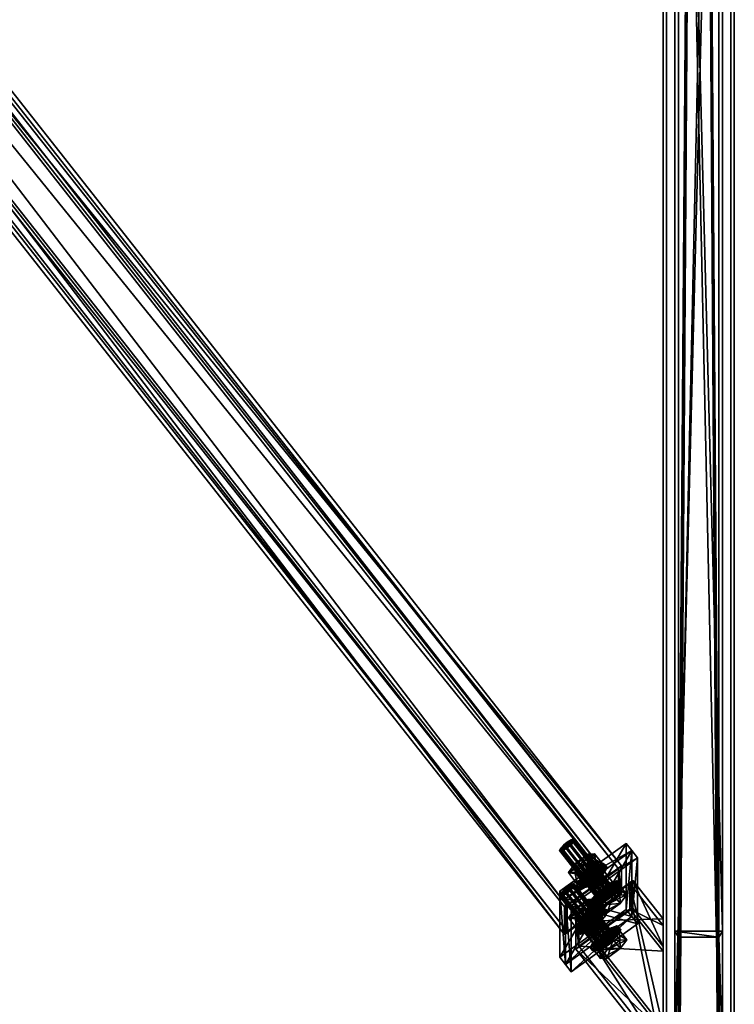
# Model space of a CAD drawing. Header units: millimetres. Extents: x 60485 to 71303, y 100 to 16900.
# Tile 474 of 656: x 62629 to 63230, y 10273 to 11102. Entities that reach past the tile are written whole.
import ezdxf

# ---------------------------------------------------------------- set-up
doc = ezdxf.new("R2010")
doc.units = ezdxf.units.MM
for name, color, linetype in [('13', 7, 'Continuous'), ('3', 7, 'Continuous'), ('4', 7, 'Continuous'), ('6', 7, 'Continuous'), ('99', 7, 'Continuous')]:
    doc.layers.add(name, color=color, linetype=linetype)

msp = doc.modelspace()

# ---------------------------------------------------------------- meshes
at = {"layer": '13', "color": 7}
mesh = msp.add_polyface(dxfattribs=at)
corners = [(63092.56, 10407.7, 5004.94), (63089.37, 10405.09, 5004.62), (63122.44, 10363.06, 5017.47), (63086.17, 10403.1, 5006.35), (63119.24, 10361.07, 5019.2), (63083.83, 10402.27, 5009.66), (63116.9, 10360.25, 5022.51), (63082.98, 10402.83, 5013.68), (63116.04, 10360.8, 5026.52), (63083.83, 10404.61, 5017.31), (63116.9, 10362.59, 5030.16), (63086.17, 10407.15, 5019.6), (63119.24, 10365.13, 5032.45), (63089.37, 10409.77, 5019.92), (63122.44, 10367.74, 5032.77), (63092.56, 10411.75, 5018.19), (63125.63, 10369.73, 5031.04), (63094.9, 10410.24, 5007.23), (63095.76, 10412.03, 5010.86), (63094.9, 10412.58, 5014.88), (63106.93, 10392.62, 5004.25), (63095.86, 10384.65, 5006.68), (63103.67, 10374.72, 5009.72), (63090.32, 10384.18, 5019.38), (63098.14, 10374.24, 5022.41), (63095.86, 10391.67, 5029.64), (63103.67, 10381.74, 5032.67), (63106.93, 10399.64, 5027.2), (63114.75, 10389.7, 5030.24), (63112.47, 10400.11, 5014.51), (63114.75, 10382.69, 5007.29), (63098.83, 10376.93, 5029.43), (63103.22, 10381.7, 5033.72), (63105.02, 10379.4, 5034.42), (63100.63, 10374.64, 5030.14), (63109.21, 10386.6, 5034.32), (63111.01, 10384.3, 5035.02), (63115.2, 10382.73, 5006.24), (63103.22, 10374.1, 5008.87), (63109.21, 10377.83, 5005.63), (63098.83, 10372.55, 5015.09), (63119.59, 10387.49, 5010.52), (63097.22, 10373.59, 5022.62), (63121.2, 10390.84, 5017.34), (63119.59, 10391.87, 5024.87), (63115.2, 10390.32, 5031.08), (63121.39, 10389.58, 5025.57), (63123, 10388.54, 5018.04), (63099.03, 10371.29, 5023.32)]
mesh.append_faces([[corners[k] for k in face] for face in [(1, 5, 3, 3), (13, 19, 15, 15), (21, 24, 22, 22), (23, 26, 24, 24), (25, 28, 26, 26), (20, 23, 21, 21), (25, 29, 27, 27), (24, 30, 22, 22), (31, 33, 34, 34), (32, 36, 33, 33), (37, 38, 39, 39), (32, 45, 35, 35)]], dxfattribs={"vtx0": -1, "color": 7})
mesh.append_faces([[corners[k] for k in face] for face in [(5, 0, 7, 7), (7, 17, 9, 9), (9, 18, 11, 11), (11, 19, 13, 13), (23, 29, 25, 25), (26, 30, 24, 24), (38, 37, 40, 40), (40, 41, 42, 42), (42, 43, 31, 31), (31, 44, 32, 32), (33, 46, 34, 34), (34, 47, 48, 48)]], dxfattribs={"vtx0": -1, "vtx1": -1, "color": 7})
mesh.append_faces([[corners[k] for k in face] for face in [(5, 1, 0, 0), (7, 0, 17, 17), (9, 17, 18, 18), (11, 18, 19, 19), (23, 20, 29, 29)]], dxfattribs={"vtx0": -1, "vtx2": -1, "vtx3": -1, "color": 7})
mesh.append_faces([[corners[k] for k in face] for face in [(0, 1, 2, 2), (1, 3, 4, 4), (3, 5, 6, 6), (5, 7, 8, 8), (7, 9, 10, 10), (9, 11, 12, 12), (11, 13, 14, 14), (13, 15, 16, 16), (20, 21, 22, 22), (21, 23, 24, 24), (23, 25, 26, 26), (25, 27, 28, 28), (31, 32, 33, 33), (32, 35, 36, 36)]], dxfattribs={"vtx2": -1, "vtx3": -1, "color": 7})
mesh = msp.add_polyface(dxfattribs=at)
corners = [(63095.76, 10412.03, 5010.86), (63094.9, 10410.24, 5007.23), (63127.97, 10368.21, 5020.08), (63128.83, 10370, 5023.71), (63092.56, 10407.7, 5004.94), (63125.63, 10365.67, 5017.79), (63122.44, 10363.06, 5017.47), (63086.17, 10407.15, 5019.6), (63122.44, 10367.74, 5032.77), (63119.24, 10365.13, 5032.45), (63089.37, 10409.77, 5019.92), (63125.63, 10369.73, 5031.04), (63092.56, 10411.75, 5018.19), (63094.9, 10412.58, 5014.88), (63127.97, 10370.55, 5027.73), (63112.47, 10400.11, 5014.51), (63106.93, 10392.62, 5004.25), (63114.75, 10382.69, 5007.29), (63120.28, 10390.18, 5017.54), (63103.67, 10374.72, 5009.72), (63106.93, 10399.64, 5027.2), (63114.75, 10389.7, 5030.24), (63103.67, 10381.74, 5032.67), (63126.63, 10375.8, 5035.52), (63131.01, 10377.35, 5029.31), (63132.82, 10375.06, 5030.01), (63132.62, 10376.32, 5021.78), (63134.42, 10374.02, 5022.48), (63121.2, 10390.84, 5017.34), (63119.59, 10387.49, 5010.52), (63121.39, 10385.19, 5011.22), (63123, 10388.54, 5018.04), (63115.2, 10382.73, 5006.24), (63117.01, 10380.43, 5006.94), (63109.21, 10377.83, 5005.63), (63111.01, 10375.53, 5006.34), (63109.21, 10386.6, 5034.32), (63115.2, 10390.32, 5031.08), (63117.01, 10388.03, 5031.78), (63111.01, 10384.3, 5035.02), (63119.59, 10391.87, 5024.87), (63121.39, 10389.58, 5025.57), (63098.83, 10372.55, 5015.09), (63097.22, 10373.59, 5022.62), (63098.83, 10376.93, 5029.43), (63103.22, 10381.7, 5033.72), (63105.02, 10379.4, 5034.42), (63100.63, 10374.64, 5030.14), (63099.03, 10371.29, 5023.32), (63100.63, 10370.26, 5015.79), (63105.02, 10371.81, 5009.58)]
mesh.append_faces([[corners[k] for k in face] for face in [(0, 2, 3, 3), (1, 5, 2, 2), (4, 6, 5, 5), (7, 8, 9, 9), (10, 11, 8, 8), (12, 14, 11, 11), (13, 3, 14, 14), (15, 17, 18, 18), (16, 19, 17, 17), (20, 18, 21, 21), (18, 22, 21, 21), (24, 27, 25, 25), (28, 30, 31, 31), (29, 33, 30, 30), (32, 35, 33, 33), (36, 38, 39, 39), (37, 41, 38, 38), (40, 31, 41, 41), (41, 39, 38, 38), (50, 33, 35, 35)]], dxfattribs={"vtx0": -1, "color": 7})
mesh.append_faces([[corners[k] for k in face] for face in [(39, 41, 46, 46)]], dxfattribs={"vtx0": -1, "vtx1": -1, "color": 7})
mesh.append_faces([[corners[k] for k in face] for face in [(22, 18, 17, 17), (42, 32, 29, 29), (43, 29, 28, 28), (44, 28, 40, 40), (45, 40, 37, 37), (47, 41, 31, 31), (48, 31, 30, 30), (49, 30, 33, 33)]], dxfattribs={"vtx0": -1, "vtx2": -1, "vtx3": -1, "color": 7})
mesh.append_faces([[corners[k] for k in face] for face in [(0, 1, 2, 2), (1, 4, 5, 5), (12, 13, 14, 14), (13, 0, 3, 3), (15, 16, 17, 17), (20, 15, 18, 18), (23, 24, 25, 25), (24, 26, 27, 27), (28, 29, 30, 30), (29, 32, 33, 33), (32, 34, 35, 35), (36, 37, 38, 38), (37, 40, 41, 41), (40, 28, 31, 31)]], dxfattribs={"vtx2": -1, "vtx3": -1, "color": 7})
mesh = msp.add_polyface(dxfattribs=at)
corners = [(63089.37, 10405.09, 5004.62), (63119.24, 10361.07, 5019.2), (63122.44, 10363.06, 5017.47), (63086.17, 10403.1, 5006.35), (63116.9, 10360.25, 5022.51), (63083.83, 10402.27, 5009.66), (63116.04, 10360.8, 5026.52), (63082.98, 10402.83, 5013.68), (63116.9, 10362.59, 5030.16), (63083.83, 10404.61, 5017.31), (63119.24, 10365.13, 5032.45), (63125.63, 10365.67, 5017.79), (63111.36, 10357.43, 5027.55), (63116.9, 10364.92, 5037.81), (63122.91, 10357.28, 5040.15), (63127.97, 10365.87, 5012.42), (63116.9, 10357.91, 5014.86), (63120.63, 10363.31, 5010.07), (63114.64, 10359.58, 5013.31), (63116.44, 10357.29, 5014.01), (63108.65, 10359.07, 5027.05), (63110.25, 10362.42, 5033.87), (63112.06, 10360.12, 5034.57), (63110.45, 10356.77, 5027.76), (63114.64, 10367.18, 5038.16), (63116.44, 10364.89, 5038.86), (63122.44, 10369.79, 5039.46), (63110.25, 10358.03, 5019.53), (63131.01, 10372.97, 5014.96), (63132.62, 10376.32, 5021.78), (63131.01, 10377.35, 5029.31), (63132.82, 10375.06, 5030.01), (63134.42, 10374.02, 5022.48), (63132.82, 10370.68, 5015.66), (63112.06, 10355.74, 5020.23), (63128.43, 10365.91, 5011.38), (63109.21, 10377.83, 5005.63), (63103.22, 10374.1, 5008.87), (63105.02, 10371.81, 5009.58), (63111.01, 10375.53, 5006.34), (63098.83, 10372.55, 5015.09), (63100.63, 10370.26, 5015.79), (63097.22, 10373.59, 5022.62), (63099.03, 10371.29, 5023.32), (63098.83, 10376.93, 5029.43), (63100.63, 10374.64, 5030.14), (63121.39, 10385.19, 5011.22), (63117.01, 10380.43, 5006.94), (63092.56, 10369.69, 4880.62), (63086.17, 10365.09, 4882.03), (63089.37, 10367.08, 4880.3), (63083.83, 10364.27, 4885.34), (63082.98, 10364.82, 4889.36), (63094.9, 10372.23, 4882.91), (63083.83, 10366.6, 4892.99), (63095.76, 10374.02, 4886.54), (63086.17, 10369.14, 4895.28), (63094.9, 10374.57, 4890.56), (63089.37, 10371.76, 4895.6), (63092.56, 10373.74, 4893.87), (63095.86, 10353.66, 4905.32), (63112.47, 10362.1, 4890.19), (63106.93, 10361.63, 4902.88)]
mesh.append_faces([[corners[k] for k in face] for face in [(0, 1, 2, 2), (3, 4, 1, 1), (5, 6, 4, 4), (7, 8, 6, 6), (9, 10, 8, 8), (15, 12, 16, 16), (20, 22, 23, 23), (21, 25, 22, 22), (24, 26, 25, 25), (17, 27, 18, 18), (36, 38, 39, 39), (37, 41, 38, 38), (40, 43, 41, 41), (42, 45, 43, 43), (48, 49, 50, 50), (58, 57, 59, 59), (60, 61, 62, 62)]], dxfattribs={"vtx0": -1, "color": 7})
mesh.append_faces([[corners[k] for k in face] for face in [(6, 11, 4, 4), (27, 28, 20, 20), (20, 29, 21, 21), (21, 30, 24, 24), (25, 31, 22, 22), (22, 32, 23, 23), (23, 33, 34, 34), (34, 35, 19, 19), (43, 46, 41, 41), (41, 47, 38, 38), (49, 48, 51, 51), (51, 48, 52, 52), (52, 53, 54, 54), (54, 55, 56, 56), (56, 57, 58, 58)]], dxfattribs={"vtx0": -1, "vtx1": -1, "color": 7})
mesh.append_faces([[corners[k] for k in face] for face in [(52, 48, 53, 53), (54, 53, 55, 55), (56, 55, 57, 57)]], dxfattribs={"vtx0": -1, "vtx2": -1, "vtx3": -1, "color": 7})
mesh.append_faces([[corners[k] for k in face] for face in [(12, 13, 14, 14), (17, 18, 19, 19), (20, 21, 22, 22), (21, 24, 25, 25), (36, 37, 38, 38), (37, 40, 41, 41), (40, 42, 43, 43), (42, 44, 45, 45)]], dxfattribs={"vtx2": -1, "vtx3": -1, "color": 7})
mesh = msp.add_polyface(dxfattribs=at)
corners = [(63110.25, 10358.03, 5019.53), (63108.65, 10359.07, 5027.05), (63110.45, 10356.77, 5027.76), (63112.06, 10355.74, 5020.23), (63095.76, 10374.02, 4886.54), (63094.9, 10372.23, 4882.91), (63127.97, 10330.21, 4895.76), (63092.56, 10369.69, 4880.62), (63125.63, 10327.67, 4893.47), (63089.37, 10367.08, 4880.3), (63122.44, 10325.05, 4893.15), (63086.17, 10365.09, 4882.03), (63119.24, 10323.07, 4894.88), (63083.83, 10364.27, 4885.34), (63116.9, 10322.24, 4898.19), (63082.98, 10364.82, 4889.36), (63116.04, 10322.79, 4902.21), (63083.83, 10366.6, 4892.99), (63116.9, 10324.58, 4905.84), (63086.17, 10369.14, 4895.28), (63119.24, 10327.12, 4908.13), (63089.37, 10371.76, 4895.6), (63122.44, 10329.73, 4908.45), (63092.56, 10373.74, 4893.87), (63125.63, 10331.72, 4906.72), (63094.9, 10374.57, 4890.56), (63127.97, 10332.54, 4903.41), (63106.93, 10354.61, 4879.93), (63095.86, 10346.64, 4882.36), (63103.67, 10336.71, 4885.4), (63114.75, 10344.68, 4882.97), (63090.32, 10346.17, 4895.06), (63098.14, 10336.24, 4898.1), (63095.86, 10353.66, 4905.32), (63103.67, 10343.73, 4908.35), (63106.93, 10361.63, 4902.88), (63114.75, 10351.69, 4905.92), (63112.47, 10362.1, 4890.19), (63115.2, 10344.72, 4881.92), (63109.21, 10339.82, 4881.31), (63111.01, 10337.52, 4882.02), (63098.83, 10338.93, 4905.12), (63103.22, 10343.69, 4909.4), (63105.02, 10341.4, 4910.1), (63100.63, 10336.63, 4905.82), (63109.21, 10348.59, 4910), (63111.01, 10346.3, 4910.7), (63117.01, 10350.02, 4907.46), (63103.22, 10336.09, 4884.55), (63098.83, 10334.54, 4890.77), (63119.59, 10349.48, 4886.2), (63097.22, 10335.58, 4898.3), (63121.2, 10352.83, 4893.02), (63119.59, 10353.86, 4900.55), (63115.2, 10352.31, 4906.76), (63121.39, 10351.57, 4901.25), (63123, 10350.53, 4893.72), (63121.39, 10347.19, 4886.9), (63099.03, 10333.29, 4899), (63100.63, 10332.25, 4891.47), (63117.01, 10342.42, 4882.62)]
mesh.append_faces([[corners[k] for k in face] for face in [(0, 2, 3, 3), (19, 22, 20, 20), (27, 29, 30, 30), (28, 32, 29, 29), (31, 34, 32, 32), (33, 36, 34, 34), (27, 31, 28, 28), (32, 30, 29, 29), (41, 43, 44, 44), (42, 46, 43, 43), (45, 47, 46, 46), (38, 48, 39, 39), (42, 54, 45, 45)]], dxfattribs={"vtx0": -1, "color": 7})
mesh.append_faces([[corners[k] for k in face] for face in [(31, 37, 33, 33), (34, 30, 32, 32), (48, 38, 49, 49), (49, 50, 51, 51), (51, 52, 41, 41), (41, 53, 42, 42), (46, 55, 43, 43), (43, 56, 44, 44), (44, 57, 58, 58)]], dxfattribs={"vtx0": -1, "vtx1": -1, "color": 7})
mesh.append_faces([[corners[k] for k in face] for face in [(31, 27, 37, 37), (59, 60, 40, 40)]], dxfattribs={"vtx0": -1, "vtx2": -1, "vtx3": -1, "color": 7})
mesh.append_faces([[corners[k] for k in face] for face in [(0, 1, 2, 2), (4, 5, 6, 6), (5, 7, 8, 8), (7, 9, 10, 10), (9, 11, 12, 12), (11, 13, 14, 14), (13, 15, 16, 16), (15, 17, 18, 18), (17, 19, 20, 20), (19, 21, 22, 22), (21, 23, 24, 24), (23, 25, 26, 26), (27, 28, 29, 29), (28, 31, 32, 32), (31, 33, 34, 34), (33, 35, 36, 36), (38, 39, 40, 40), (41, 42, 43, 43), (42, 45, 46, 46)]], dxfattribs={"vtx2": -1, "vtx3": -1, "color": 7})
mesh = msp.add_polyface(dxfattribs=at)
corners = [(63127.97, 10365.87, 5012.42), (63116.9, 10357.91, 5014.86), (63122.91, 10350.27, 5017.2), (63133.99, 10358.23, 5014.76), (63111.36, 10357.43, 5027.55), (63117.38, 10349.79, 5029.89), (63122.91, 10357.28, 5040.15), (63114.64, 10359.58, 5013.31), (63110.25, 10358.03, 5019.53), (63112.06, 10355.74, 5020.23), (63116.44, 10357.29, 5014.01), (63095.76, 10374.02, 4886.54), (63127.97, 10330.21, 4895.76), (63128.83, 10331.99, 4899.39), (63094.9, 10372.23, 4882.91), (63125.63, 10327.67, 4893.47), (63092.56, 10369.69, 4880.62), (63122.44, 10325.05, 4893.15), (63089.37, 10371.76, 4895.6), (63125.63, 10331.72, 4906.72), (63122.44, 10329.73, 4908.45), (63092.56, 10373.74, 4893.87), (63127.97, 10332.54, 4903.41), (63094.9, 10374.57, 4890.56), (63112.47, 10362.1, 4890.19), (63106.93, 10354.61, 4879.93), (63114.75, 10344.68, 4882.97), (63120.28, 10352.17, 4893.22), (63106.93, 10361.63, 4902.88), (63114.75, 10351.69, 4905.92), (63103.67, 10343.73, 4908.35), (63126.63, 10337.79, 4911.2), (63131.01, 10339.35, 4904.99), (63132.82, 10337.05, 4905.69), (63132.62, 10338.31, 4897.46), (63134.42, 10336.02, 4898.16), (63121.2, 10352.83, 4893.02), (63119.59, 10349.48, 4886.2), (63121.39, 10347.19, 4886.9), (63123, 10350.53, 4893.72), (63115.2, 10344.72, 4881.92), (63117.01, 10342.42, 4882.62), (63111.01, 10337.52, 4882.02), (63109.21, 10348.59, 4910), (63115.2, 10352.31, 4906.76), (63117.01, 10350.02, 4907.46), (63119.59, 10353.86, 4900.55), (63121.39, 10351.57, 4901.25), (63098.83, 10334.54, 4890.77), (63097.22, 10335.58, 4898.3), (63098.83, 10338.93, 4905.12), (63103.22, 10343.69, 4909.4), (63111.01, 10346.3, 4910.7), (63105.02, 10341.4, 4910.1), (63100.63, 10336.63, 4905.82), (63099.03, 10333.29, 4899)]
mesh.append_faces([[corners[k] for k in face] for face in [(0, 2, 3, 3), (1, 5, 2, 2), (4, 6, 5, 5), (5, 3, 2, 2), (7, 9, 10, 10), (11, 12, 13, 13), (14, 15, 12, 12), (16, 17, 15, 15), (18, 19, 20, 20), (21, 22, 19, 19), (23, 13, 22, 22), (24, 26, 27, 27), (28, 27, 29, 29), (27, 30, 29, 29), (32, 35, 33, 33), (36, 38, 39, 39), (37, 41, 38, 38), (40, 42, 41, 41), (44, 47, 45, 45), (46, 39, 47, 47), (47, 52, 45, 45)]], dxfattribs={"vtx0": -1, "color": 7})
mesh.append_faces([[corners[k] for k in face] for face in [(6, 3, 5, 5)]], dxfattribs={"vtx0": -1, "vtx1": -1, "color": 7})
mesh.append_faces([[corners[k] for k in face] for face in [(30, 27, 26, 26), (48, 40, 37, 37), (49, 37, 36, 36), (50, 36, 46, 46), (51, 46, 44, 44), (53, 47, 39, 39), (54, 39, 38, 38), (55, 38, 41, 41)]], dxfattribs={"vtx0": -1, "vtx2": -1, "vtx3": -1, "color": 7})
mesh.append_faces([[corners[k] for k in face] for face in [(0, 1, 2, 2), (1, 4, 5, 5), (7, 8, 9, 9), (23, 11, 13, 13), (24, 25, 26, 26), (28, 24, 27, 27), (31, 32, 33, 33), (32, 34, 35, 35), (36, 37, 38, 38), (37, 40, 41, 41), (43, 44, 45, 45), (44, 46, 47, 47), (46, 36, 39, 39)]], dxfattribs={"vtx2": -1, "vtx3": -1, "color": 7})
mesh = msp.add_polyface(dxfattribs=at)
corners = [(63127.97, 10370.55, 5027.73), (63122.44, 10367.74, 5032.77), (63125.63, 10369.73, 5031.04), (63119.24, 10365.13, 5032.45), (63128.83, 10370, 5023.71), (63116.9, 10362.59, 5030.16), (63127.97, 10368.21, 5020.08), (63116.04, 10360.8, 5026.52), (63125.63, 10365.67, 5017.79), (63116.9, 10360.25, 5022.51), (63122.44, 10363.06, 5017.47), (63119.24, 10361.07, 5019.2), (63133.51, 10373.37, 5022.68), (63127.97, 10365.87, 5012.42), (63133.99, 10358.23, 5014.76), (63139.52, 10365.73, 5025.02), (63116.9, 10364.92, 5037.81), (63127.97, 10372.89, 5035.38), (63133.99, 10365.25, 5037.71), (63122.91, 10357.28, 5040.15), (63111.36, 10357.43, 5027.55), (63132.62, 10376.32, 5021.78), (63131.01, 10372.97, 5014.96), (63132.82, 10370.68, 5015.66), (63134.42, 10374.02, 5022.48), (63126.63, 10368.21, 5010.68), (63128.43, 10365.91, 5011.38), (63120.63, 10363.31, 5010.07), (63122.44, 10361.01, 5010.77), (63116.44, 10357.29, 5014.01), (63114.64, 10367.18, 5038.16), (63120.63, 10372.08, 5038.76), (63122.44, 10369.79, 5039.46), (63126.63, 10375.8, 5035.52), (63128.43, 10373.51, 5036.22), (63132.82, 10375.06, 5030.01), (63110.25, 10358.03, 5019.53), (63108.65, 10359.07, 5027.05), (63110.25, 10362.42, 5033.87), (63131.01, 10377.35, 5029.31), (63116.44, 10364.89, 5038.86), (63112.06, 10360.12, 5034.57), (63110.45, 10356.77, 5027.76), (63112.06, 10355.74, 5020.23)]
mesh.append_faces([[corners[k] for k in face] for face in [(0, 1, 2, 2), (9, 10, 11, 11), (12, 14, 15, 15), (16, 18, 19, 19), (17, 15, 18, 18), (16, 12, 17, 17), (15, 19, 18, 18), (21, 23, 24, 24), (22, 26, 23, 23), (25, 28, 26, 26), (27, 29, 28, 28), (31, 34, 32, 32), (33, 35, 34, 34), (30, 33, 31, 31), (34, 40, 32, 32), (29, 26, 28, 28)]], dxfattribs={"vtx0": -1, "color": 7})
mesh.append_faces([[corners[k] for k in face] for face in [(1, 0, 3, 3), (3, 4, 5, 5), (5, 6, 7, 7), (20, 12, 16, 16)]], dxfattribs={"vtx0": -1, "vtx1": -1, "color": 7})
mesh.append_faces([[corners[k] for k in face] for face in [(3, 0, 4, 4), (5, 4, 6, 6), (7, 6, 8, 8), (9, 8, 10, 10), (20, 13, 12, 12), (19, 15, 14, 14), (36, 27, 25, 25), (36, 25, 22, 22), (37, 22, 21, 21), (38, 21, 39, 39), (30, 39, 33, 33), (40, 34, 35, 35), (41, 35, 24, 24), (42, 24, 23, 23), (43, 23, 26, 26)]], dxfattribs={"vtx0": -1, "vtx2": -1, "vtx3": -1, "color": 7})
mesh.append_faces([[corners[k] for k in face] for face in [(12, 13, 14, 14), (16, 17, 18, 18), (17, 12, 15, 15), (21, 22, 23, 23), (22, 25, 26, 26), (25, 27, 28, 28), (30, 31, 32, 32), (31, 33, 34, 34)]], dxfattribs={"vtx2": -1, "vtx3": -1, "color": 7})
mesh = msp.add_polyface(dxfattribs=at)
corners = [(63089.37, 10367.08, 4880.3), (63119.24, 10323.07, 4894.88), (63122.44, 10325.05, 4893.15), (63086.17, 10365.09, 4882.03), (63116.9, 10322.24, 4898.19), (63083.83, 10364.27, 4885.34), (63116.04, 10322.79, 4902.21), (63082.98, 10364.82, 4889.36), (63116.9, 10324.58, 4905.84), (63083.83, 10366.6, 4892.99), (63119.24, 10327.12, 4908.13), (63127.97, 10330.21, 4895.76), (63125.63, 10327.67, 4893.47), (63116.9, 10319.9, 4890.54), (63111.36, 10319.42, 4903.23), (63117.38, 10311.78, 4905.57), (63122.91, 10312.26, 4892.88), (63116.9, 10326.92, 4913.49), (63122.91, 10319.27, 4915.83), (63127.97, 10327.87, 4888.11), (63133.51, 10335.36, 4898.36), (63120.63, 10325.3, 4885.75), (63114.64, 10321.57, 4888.99), (63116.44, 10319.28, 4889.69), (63110.25, 10320.02, 4895.21), (63112.06, 10317.73, 4895.91), (63108.65, 10321.06, 4902.73), (63110.45, 10318.77, 4903.44), (63110.25, 10324.41, 4909.55), (63112.06, 10322.11, 4910.25), (63114.64, 10329.17, 4913.84), (63116.44, 10326.88, 4914.54), (63120.63, 10334.07, 4914.44), (63122.44, 10331.78, 4915.14), (63126.63, 10330.2, 4886.36), (63131.01, 10334.96, 4890.64), (63132.62, 10338.31, 4897.46), (63132.82, 10337.05, 4905.69), (63134.42, 10336.02, 4898.16), (63132.82, 10332.67, 4891.34), (63128.43, 10327.91, 4887.06), (63109.21, 10339.82, 4881.31), (63103.22, 10336.09, 4884.55), (63105.02, 10333.8, 4885.26), (63111.01, 10337.52, 4882.02), (63098.83, 10334.54, 4890.77), (63100.63, 10332.25, 4891.47), (63097.22, 10335.58, 4898.3), (63099.03, 10333.29, 4899), (63098.83, 10338.93, 4905.12), (63100.63, 10336.63, 4905.82), (63117.01, 10342.42, 4882.62)]
mesh.append_faces([[corners[k] for k in face] for face in [(0, 1, 2, 2), (3, 4, 1, 1), (5, 6, 4, 4), (7, 8, 6, 6), (9, 10, 8, 8), (4, 2, 1, 1), (13, 15, 16, 16), (14, 18, 15, 15), (19, 14, 13, 13), (22, 25, 23, 23), (24, 27, 25, 25), (26, 29, 27, 27), (28, 31, 29, 29), (30, 33, 31, 31), (41, 43, 44, 44), (42, 46, 43, 43), (45, 48, 46, 46), (47, 50, 48, 48), (46, 44, 43, 43)]], dxfattribs={"vtx0": -1, "color": 7})
mesh.append_faces([[corners[k] for k in face] for face in [(8, 11, 6, 6), (6, 12, 4, 4), (14, 20, 17, 17), (22, 34, 24, 24), (24, 34, 26, 26), (26, 35, 28, 28), (28, 36, 30, 30), (31, 37, 29, 29), (29, 38, 27, 27), (27, 39, 25, 25), (25, 40, 23, 23), (48, 51, 46, 46)]], dxfattribs={"vtx0": -1, "vtx1": -1, "color": 7})
mesh.append_faces([[corners[k] for k in face] for face in [(13, 14, 15, 15), (14, 17, 18, 18), (21, 22, 23, 23), (22, 24, 25, 25), (24, 26, 27, 27), (26, 28, 29, 29), (28, 30, 31, 31), (30, 32, 33, 33), (41, 42, 43, 43), (42, 45, 46, 46), (45, 47, 48, 48), (47, 49, 50, 50)]], dxfattribs={"vtx2": -1, "vtx3": -1, "color": 7})
mesh = msp.add_polyface(dxfattribs=at)
corners = [(63127.97, 10332.54, 4903.41), (63122.44, 10329.73, 4908.45), (63125.63, 10331.72, 4906.72), (63119.24, 10327.12, 4908.13), (63128.83, 10331.99, 4899.39), (63116.9, 10324.58, 4905.84), (63127.97, 10330.21, 4895.76), (63116.04, 10322.79, 4902.21), (63125.63, 10327.67, 4893.47), (63116.9, 10322.24, 4898.19), (63122.44, 10325.05, 4893.15), (63133.51, 10335.36, 4898.36), (63127.97, 10327.87, 4888.11), (63133.99, 10320.23, 4890.44), (63139.52, 10327.72, 4900.7), (63116.9, 10319.9, 4890.54), (63122.91, 10312.26, 4892.88), (63116.9, 10326.92, 4913.49), (63127.97, 10334.88, 4911.06), (63133.99, 10327.24, 4913.39), (63122.91, 10319.27, 4915.83), (63111.36, 10319.42, 4903.23), (63117.38, 10311.78, 4905.57), (63132.62, 10338.31, 4897.46), (63131.01, 10334.96, 4890.64), (63132.82, 10332.67, 4891.34), (63134.42, 10336.02, 4898.16), (63126.63, 10330.2, 4886.36), (63128.43, 10327.91, 4887.06), (63120.63, 10325.3, 4885.75), (63122.44, 10323.01, 4886.45), (63116.44, 10319.28, 4889.69), (63120.63, 10334.07, 4914.44), (63126.63, 10337.79, 4911.2), (63128.43, 10335.5, 4911.9), (63122.44, 10331.78, 4915.14), (63132.82, 10337.05, 4905.69), (63114.64, 10321.57, 4888.99), (63108.65, 10321.06, 4902.73), (63110.25, 10324.41, 4909.55), (63114.64, 10329.17, 4913.84), (63131.01, 10339.35, 4904.99), (63116.44, 10326.88, 4914.54), (63112.06, 10322.11, 4910.25), (63110.45, 10318.77, 4903.44), (63112.06, 10317.73, 4895.91)]
mesh.append_faces([[corners[k] for k in face] for face in [(0, 1, 2, 2), (11, 13, 14, 14), (12, 16, 13, 13), (17, 19, 20, 20), (18, 14, 19, 19), (17, 11, 18, 18), (14, 20, 19, 19), (22, 13, 16, 16), (23, 25, 26, 26), (24, 28, 25, 25), (27, 30, 28, 28), (29, 31, 30, 30), (32, 34, 35, 35), (33, 36, 34, 34), (27, 37, 29, 29), (32, 41, 33, 33), (34, 42, 35, 35), (31, 28, 30, 30)]], dxfattribs={"vtx0": -1, "color": 7})
mesh.append_faces([[corners[k] for k in face] for face in [(1, 0, 3, 3), (3, 4, 5, 5), (20, 13, 22, 22), (40, 41, 32, 32)]], dxfattribs={"vtx0": -1, "vtx1": -1, "color": 7})
mesh.append_faces([[corners[k] for k in face] for face in [(3, 0, 4, 4), (5, 4, 6, 6), (7, 6, 8, 8), (9, 8, 10, 10), (21, 12, 11, 11), (20, 14, 13, 13), (38, 27, 24, 24), (39, 24, 23, 23), (40, 23, 41, 41), (42, 34, 36, 36), (43, 36, 26, 26), (44, 26, 25, 25), (45, 25, 28, 28)]], dxfattribs={"vtx0": -1, "vtx2": -1, "vtx3": -1, "color": 7})
mesh.append_faces([[corners[k] for k in face] for face in [(11, 12, 13, 13), (12, 15, 16, 16), (17, 18, 19, 19), (18, 11, 14, 14), (23, 24, 25, 25), (24, 27, 28, 28), (27, 29, 30, 30), (32, 33, 34, 34)]], dxfattribs={"vtx2": -1, "vtx3": -1, "color": 7})
at = {"layer": '3', "color": 91}
mesh = msp.add_polyface(dxfattribs=at)
corners = [(63173, 16854.96, 2970.03), (63173, 16738.42, 2970.03), (63173, 8515, 5484.18), (63173, 8515, 5561.56), (63173, 16854.96, 3011.78), (63227, 8515, 5561.56), (63227, 16854.96, 3011.78), (63227, 16738.42, 2970.03), (63227, 16854.96, 2970.03), (63227, 8515, 5484.18), (63230, 8515, 5564.7), (63230, 8515, 5481.04), (63170, 8515, 5481.04), (63170, 8515, 5564.7), (63170, 16854.96, 3014.92), (63230, 16854.96, 3014.92), (63230, 16854.96, 2970.03), (63170, 16854.96, 2970.03), (63170, 16728.16, 2970.03), (63230, 16728.16, 2970.03)]
mesh.append_faces([[corners[k] for k in face] for face in [(1, 4, 0, 0), (3, 1, 2, 2), (3, 6, 4, 4), (7, 5, 9, 9), (6, 7, 8, 8), (1, 9, 2, 2), (10, 14, 15, 15), (16, 6, 8, 8), (0, 14, 17, 17), (18, 13, 12, 12), (14, 18, 17, 17), (19, 12, 11, 11), (19, 15, 16, 16), (10, 19, 11, 11), (7, 16, 8, 8), (17, 1, 0, 0)]], dxfattribs={"vtx0": -1, "color": 91})
mesh.append_faces([[corners[k] for k in face] for face in [(4, 1, 3, 3), (5, 7, 6, 6), (10, 5, 13, 13), (5, 11, 9, 9), (9, 11, 2, 2), (13, 3, 12, 12), (3, 13, 5, 5), (12, 2, 11, 11), (14, 4, 15, 15), (15, 6, 16, 16), (13, 18, 14, 14), (15, 19, 10, 10), (19, 7, 18, 18), (18, 1, 17, 17), (1, 18, 7, 7)]], dxfattribs={"vtx0": -1, "vtx1": -1, "color": 91})
mesh.append_faces([[corners[k] for k in face] for face in [(5, 10, 11, 11), (12, 3, 2, 2), (14, 0, 4, 4), (15, 4, 6, 6), (7, 19, 16, 16)]], dxfattribs={"vtx0": -1, "vtx2": -1, "vtx3": -1, "color": 91})
mesh.append_faces([[corners[k] for k in face] for face in [(3, 5, 6, 6), (1, 7, 9, 9), (10, 13, 14, 14), (19, 18, 12, 12)]], dxfattribs={"vtx2": -1, "vtx3": -1, "color": 91})
mesh = msp.add_polyface(dxfattribs=at)
corners = [(63132.59, 10365.62, 4918.39), (63089.44, 10334.57, 4927.88), (60667.41, 13412.74, 3986.79), (60710.56, 13443.79, 3977.3), (63089.44, 10356.21, 4998.65), (60667.41, 13434.38, 4057.56), (63132.59, 10387.26, 4989.16), (60710.56, 13465.43, 4048.06), (63134.98, 10366.47, 4914.99), (63134.98, 10389.86, 4991.5), (60712.96, 13468.03, 4050.4), (60712.96, 13444.64, 3973.9), (63087.04, 10355.36, 5002.05), (60665.02, 13433.53, 4060.95), (63087.04, 10331.97, 4925.54), (60665.02, 13410.14, 3984.45)]
mesh.append_faces([[corners[k] for k in face] for face in [(0, 2, 3, 3), (1, 5, 2, 2), (4, 7, 5, 5), (6, 3, 7, 7), (8, 10, 11, 11), (9, 13, 10, 10), (12, 15, 13, 13), (14, 11, 15, 15)]], dxfattribs={"vtx0": -1, "color": 91})
mesh.append_faces([[corners[k] for k in face] for face in [(6, 8, 0, 0), (12, 4, 14, 14), (3, 10, 7, 7), (15, 2, 13, 13), (13, 7, 10, 10)]], dxfattribs={"vtx0": -1, "vtx1": -1, "color": 91})
mesh.append_faces([[corners[k] for k in face] for face in [(9, 6, 4, 4), (6, 9, 8, 8), (0, 8, 14, 14), (4, 12, 9, 9), (14, 4, 1, 1), (14, 1, 0, 0), (11, 3, 2, 2), (3, 11, 10, 10), (2, 15, 11, 11), (13, 2, 5, 5), (13, 5, 7, 7)]], dxfattribs={"vtx0": -1, "vtx2": -1, "vtx3": -1, "color": 91})
mesh.append_faces([[corners[k] for k in face] for face in [(0, 1, 2, 2), (1, 4, 5, 5), (4, 6, 7, 7), (6, 0, 3, 3), (8, 9, 10, 10), (9, 12, 13, 13), (12, 14, 15, 15), (14, 8, 11, 11)]], dxfattribs={"vtx2": -1, "vtx3": -1, "color": 91})
mesh = msp.add_polyface(dxfattribs=at)
corners = [(63170, 10318.07, 4932.93), (63170, 10232.19, 4959.19), (63099.06, 10322.35, 4931.62), (63142.21, 10353.39, 4922.13), (63170, 10253.82, 5029.95), (63099.06, 10343.98, 5002.39), (63170, 10339.71, 5003.69), (63142.21, 10375.03, 4992.89), (63170, 10321.97, 4928.6), (63170, 10345.36, 5005.1), (63144.6, 10377.63, 4995.24), (63144.6, 10354.24, 4918.73), (63170, 10249.93, 5034.28), (63096.66, 10343.13, 5005.78), (63170, 10226.54, 4957.78), (63096.66, 10319.74, 4929.28)]
mesh.append_faces([[corners[k] for k in face] for face in [(0, 2, 3, 3), (1, 5, 2, 2), (4, 7, 5, 5), (6, 3, 7, 7), (8, 10, 11, 11), (9, 13, 10, 10), (12, 15, 13, 13), (14, 11, 15, 15)]], dxfattribs={"vtx0": -1, "color": 91})
mesh.append_faces([[corners[k] for k in face] for face in [(6, 8, 0, 0), (12, 4, 14, 14), (11, 3, 15, 15), (3, 10, 7, 7)]], dxfattribs={"vtx0": -1, "vtx1": -1, "color": 91})
mesh.append_faces([[corners[k] for k in face] for face in [(9, 6, 4, 4), (6, 9, 8, 8), (0, 8, 14, 14), (4, 12, 9, 9), (14, 4, 1, 1), (14, 1, 0, 0), (3, 11, 10, 10), (15, 3, 2, 2), (7, 10, 13, 13), (2, 13, 15, 15), (13, 2, 5, 5), (13, 5, 7, 7)]], dxfattribs={"vtx0": -1, "vtx2": -1, "vtx3": -1, "color": 91})
mesh.append_faces([[corners[k] for k in face] for face in [(0, 1, 2, 2), (1, 4, 5, 5), (4, 6, 7, 7), (6, 0, 3, 3), (8, 9, 10, 10), (9, 12, 13, 13), (12, 14, 15, 15), (14, 8, 11, 11)]], dxfattribs={"vtx2": -1, "vtx3": -1, "color": 91})
at = {"layer": '4', "color": 171}
mesh = msp.add_polyface(dxfattribs=at)
corners = [(63217, 10237.18, 4954.52), (63183, 10237.18, 4954.52), (63183, 11800.84, 3030.03), (63217, 11800.84, 3030.03), (63183, 10329.76, 4926.22), (63183, 11870.41, 3030.03), (63217, 10329.76, 4926.22), (63217, 11870.41, 3030.03), (63220, 10232.04, 4956.09), (63220, 10334.9, 4924.65), (63220, 11874.28, 3030.03), (63220, 11796.97, 3030.03), (63180, 10334.9, 4924.65), (63180, 11874.28, 3030.03), (63180, 10232.04, 4956.09), (63180, 11796.97, 3030.03)]
mesh.append_faces([[corners[k] for k in face] for face in [(0, 2, 3, 3), (1, 5, 2, 2), (4, 7, 5, 5), (6, 3, 7, 7), (8, 10, 11, 11), (9, 13, 10, 10), (12, 15, 13, 13), (14, 11, 15, 15)]], dxfattribs={"vtx0": -1, "color": 171})
mesh.append_faces([[corners[k] for k in face] for face in [(9, 6, 12, 12), (6, 8, 0, 0), (0, 8, 1, 1), (12, 4, 14, 14), (4, 12, 6, 6), (14, 1, 8, 8), (11, 3, 15, 15), (3, 10, 7, 7), (7, 10, 5, 5), (15, 2, 13, 13), (2, 15, 3, 3), (13, 5, 10, 10)]], dxfattribs={"vtx0": -1, "vtx1": -1, "color": 171})
mesh.append_faces([[corners[k] for k in face] for face in [(6, 9, 8, 8), (14, 4, 1, 1), (3, 11, 10, 10), (13, 2, 5, 5)]], dxfattribs={"vtx0": -1, "vtx2": -1, "vtx3": -1, "color": 171})
mesh.append_faces([[corners[k] for k in face] for face in [(0, 1, 2, 2), (1, 4, 5, 5), (4, 6, 7, 7), (6, 0, 3, 3), (8, 9, 10, 10), (9, 12, 13, 13), (12, 14, 15, 15), (14, 8, 11, 11)]], dxfattribs={"vtx2": -1, "vtx3": -1, "color": 171})
at = {"layer": '6', "color": 2}
mesh = msp.add_polyface(dxfattribs=at)
corners = [(63227, 8555, 2973.03), (63173, 8555, 2973.03), (63173, 16718.35, 2973.03), (63227, 16718.35, 2973.03), (63173, 8555, 3027.03), (63173, 16541.72, 3027.03), (63227, 8555, 3027.03), (63227, 16541.72, 3027.03), (63230, 8555, 2970.03), (63230, 8555, 3030.03), (63230, 16531.91, 3030.03), (63230, 16728.16, 2970.03), (63170, 8555, 3030.03), (63170, 16531.91, 3030.03), (63170, 8555, 2970.03), (63170, 16728.16, 2970.03)]
mesh.append_faces([[corners[k] for k in face] for face in [(0, 2, 3, 3), (1, 5, 2, 2), (4, 7, 5, 5), (6, 3, 7, 7), (8, 10, 11, 11), (9, 13, 10, 10), (12, 15, 13, 13), (14, 11, 15, 15)]], dxfattribs={"vtx0": -1, "color": 2})
mesh.append_faces([[corners[k] for k in face] for face in [(9, 6, 12, 12), (6, 8, 0, 0), (0, 8, 1, 1), (12, 4, 14, 14), (4, 12, 6, 6), (14, 1, 8, 8), (11, 3, 15, 15), (3, 10, 7, 7), (7, 10, 5, 5), (15, 2, 13, 13), (2, 15, 3, 3), (13, 5, 10, 10)]], dxfattribs={"vtx0": -1, "vtx1": -1, "color": 2})
mesh.append_faces([[corners[k] for k in face] for face in [(6, 9, 8, 8), (14, 4, 1, 1), (3, 11, 10, 10), (13, 2, 5, 5)]], dxfattribs={"vtx0": -1, "vtx2": -1, "vtx3": -1, "color": 2})
mesh.append_faces([[corners[k] for k in face] for face in [(0, 1, 2, 2), (1, 4, 5, 5), (4, 6, 7, 7), (6, 0, 3, 3), (8, 9, 10, 10), (9, 12, 13, 13), (12, 14, 15, 15), (14, 8, 11, 11)]], dxfattribs={"vtx2": -1, "vtx3": -1, "color": 2})
at = {"layer": '99', "color": 7}
mesh = msp.add_polyface(dxfattribs=at)
corners = [(63087.86, 10362.45, 5057.39), (63143.79, 10402.7, 5045.09), (63143.79, 10347.15, 4863.39), (63087.86, 10306.9, 4875.69), (63138.98, 10408.81, 5043.22), (63138.98, 10353.26, 4861.52), (63083.05, 10368.57, 5055.52), (63083.05, 10313.01, 4873.82)]
mesh.append_faces([[corners[k] for k in face] for face in [(0, 2, 3, 3), (1, 5, 2, 2), (4, 7, 5, 5), (6, 3, 7, 7), (1, 6, 4, 4), (3, 5, 7, 7)]], dxfattribs={"vtx0": -1, "color": 7})
mesh.append_faces([[corners[k] for k in face] for face in [(0, 1, 2, 2), (1, 4, 5, 5), (4, 6, 7, 7), (6, 0, 3, 3), (1, 0, 6, 6), (3, 2, 5, 5)]], dxfattribs={"vtx2": -1, "vtx3": -1, "color": 7})
mesh = msp.add_polyface(dxfattribs=at)
corners = [(63092.67, 10356.34, 5059.26), (63148.6, 10396.59, 5046.95), (63148.6, 10341.04, 4865.26), (63092.67, 10300.79, 4877.56), (63143.79, 10402.7, 5045.09), (63143.79, 10347.15, 4863.39), (63087.86, 10362.45, 5057.39), (63087.86, 10306.9, 4875.69)]
mesh.append_faces([[corners[k] for k in face] for face in [(0, 2, 3, 3), (1, 5, 2, 2), (4, 7, 5, 5), (6, 3, 7, 7), (1, 6, 4, 4), (3, 5, 7, 7)]], dxfattribs={"vtx0": -1, "color": 7})
mesh.append_faces([[corners[k] for k in face] for face in [(0, 1, 2, 2), (1, 4, 5, 5), (4, 6, 7, 7), (6, 0, 3, 3), (1, 0, 6, 6), (3, 2, 5, 5)]], dxfattribs={"vtx2": -1, "vtx3": -1, "color": 7})

doc.saveas('drawing.dxf')
